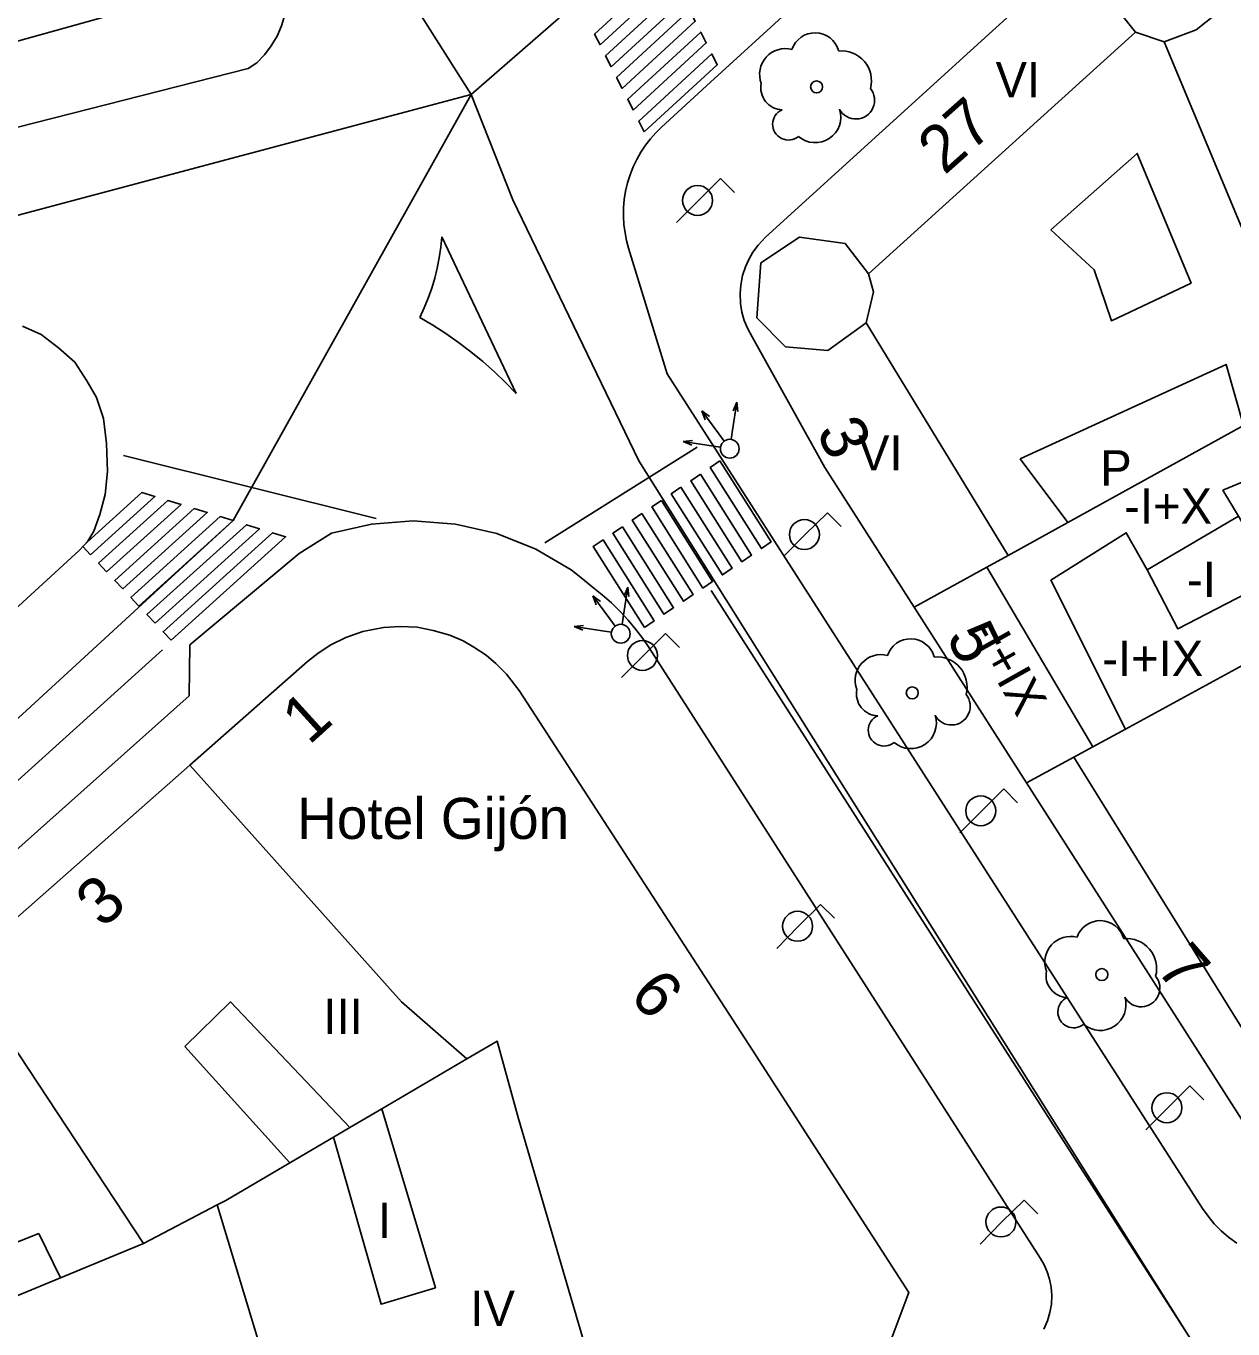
# Model space of a CAD drawing. Extents: x 282771 to 285132, y 4823109 to 4825496.
# Drawn here: x 284493.3 to 284544.7, y 4824415.1 to 4824470.5 of the extents above; entities that cross this region are included whole.
import ezdxf

# ---------------------------------------------------------------- set-up
doc = ezdxf.new("R2010")
doc.units = 0
for name, color, linetype in [('ACERA-BORDILLO', 7, 'Continuous'), ('ARBOL', 7, 'Continuous'), ('CALLE-EJE', 7, 'Continuous'), ('EDIFICIO', 7, 'Continuous'), ('FAROLA', 7, 'Continuous'), ('INTERIOR-EDIFICIO', 7, 'Continuous'), ('MEDIANERA', 7, 'Continuous'), ('NUM-LOCAL', 7, 'Continuous'), ('NUM-PORTAL', 7, 'Continuous'), ('PASO-PEATONES', 7, 'Continuous'), ('SEMAFORO', 7, 'Continuous'), ('SENAL-VIARIA', 7, 'Continuous'), ('TXT-ALTURA-EDIFICIO', 7, 'Continuous'), ('TXT-EDIFICIOS', 7, 'Continuous')]:
    doc.layers.add(name, color=color, linetype=linetype)

msp = doc.modelspace()

# ---------------------------------------------------------------- linework, layer by layer
at = {"layer": 'ACERA-BORDILLO'}
for points in [[(284482.74, 4824507.658), (284503.828, 4824473.997), (284504.025, 4824473.645), (284504.192, 4824473.257), (284504.32, 4824472.837), (284504.405, 4824472.391), (284504.438, 4824471.925), (284504.416, 4824471.449), (284504.335, 4824470.971), (284504.196, 4824470.503), (284504.002, 4824470.056), (284503.756, 4824469.639), (284503.466, 4824469.259), (284503.141, 4824468.924), (284502.776, 4824468.684), (284483.102, 4824463.669)], [(284518.957, 4824461.035), (284518.869, 4824461.36), (284518.802, 4824461.696), (284518.757, 4824462.04), (284518.737, 4824462.392), (284518.742, 4824462.747), (284518.772, 4824463.105), (284518.828, 4824463.46), (284518.91, 4824463.812), (284519.017, 4824464.157), (284519.148, 4824464.493), (284519.302, 4824464.816), (284519.477, 4824465.126), (284519.672, 4824465.419), (284519.885, 4824465.694), (284520.112, 4824465.95), (284520.352, 4824466.186), (284522.434, 4824468.1), (284534.144, 4824478.79)], [(284544.829, 4824418.705), (284544.478, 4824418.959), (284544.155, 4824419.238), (284543.862, 4824419.537), (284543.601, 4824419.853), (284543.372, 4824420.18), (284520.6, 4824455.695), (284518.957, 4824461.035)], [(284493.174, 4824457.72), (284493.974, 4824457.37), (284494.704, 4824456.8), (284495.394, 4824456.19), (284495.904, 4824455.4), (284496.314, 4824454.68), (284496.624, 4824453.79), (284496.744, 4824452.73), (284496.784, 4824451.54), (284496.684, 4824450.56), (284496.464, 4824449.71), (284496.214, 4824449), (284495.954, 4824448.57), (284495.584, 4824448.18), (284472.564, 4824427.081)], [(284536.621, 4824415.058), (284536.771, 4824415.399), (284536.877, 4824415.755), (284536.938, 4824416.119), (284536.954, 4824416.482), (284536.928, 4824416.837), (284536.861, 4824417.176), (284536.761, 4824417.494), (284536.632, 4824417.787), (284536.48, 4824418.053), (284519.825, 4824444.029), (284519.555, 4824444.427), (284519.261, 4824444.821), (284518.94, 4824445.207), (284518.595, 4824445.583), (284518.224, 4824445.947), (284517.827, 4824446.297), (284517.406, 4824446.631), (284516.993, 4824446.968), (284516.51, 4824447.351), (284515.005, 4824448.232), (284513.349, 4824448.894), (284511.591, 4824449.302), (284509.791, 4824449.437), (284508.012, 4824449.3), (284506.313, 4824448.908), (284504.947, 4824448.054)], [(284504.947, 4824448.054), (284500.289, 4824444.157), (284500.265, 4824441.997), (284486.814, 4824430.011)]]:
    msp.add_lwpolyline(points, dxfattribs=at)
at = {"layer": 'ARBOL'}
for centre in [(284526.954, 4824467.9), (284531.02, 4824442.12), (284539.085, 4824430.133)]:
    msp.add_circle(centre, 0.255, dxfattribs=at)
for centre, radius, start, end in [((284526.884, 4824469.16), 1.038, 15.6423, 161.3843), ((284525.624, 4824468.43), 1.097, 75.4318, 200.5561), ((284528.014, 4824468.16), 1.272, 345.0327, 95.7993), ((284525.514, 4824467.86), 0.935, 168.599, 268.1324), ((284528.624, 4824467.33), 0.797, 208.9625, 38.991), ((284525.754, 4824466.31), 0.672, 113.7367, 309.4725), ((284526.894, 4824466.61), 1.086, 228.9545, 17.928), ((284530.95, 4824443.38), 1.038, 15.6423, 161.3843), ((284529.69, 4824442.65), 1.097, 75.4318, 200.5561), ((284532.08, 4824442.38), 1.272, 345.0327, 95.7993), ((284529.58, 4824442.08), 0.935, 168.599, 268.1324), ((284532.69, 4824441.55), 0.797, 208.9625, 38.991), ((284529.82, 4824440.53), 0.672, 113.7367, 309.4725), ((284530.96, 4824440.83), 1.086, 228.9545, 17.928), ((284539.015, 4824431.393), 1.038, 15.6423, 161.3843), ((284537.755, 4824430.663), 1.097, 75.4318, 200.5561), ((284540.145, 4824430.393), 1.272, 345.0327, 95.7993), ((284537.645, 4824430.093), 0.935, 168.599, 268.1324), ((284540.755, 4824429.563), 0.797, 208.9625, 38.991), ((284537.885, 4824428.544), 0.672, 113.7367, 309.4725), ((284539.025, 4824428.844), 1.086, 228.9545, 17.928)]:
    msp.add_arc(centre, radius, start, end, dxfattribs=at)
at = {"layer": 'CALLE-EJE'}
for points in [[(284512.258, 4824467.574), (284481.335, 4824516.347)], [(284512.258, 4824467.574), (284540.878, 4824492.488)], [(284348.395, 4824421.451), (284483.447, 4824459.906), (284512.258, 4824467.574)], [(284512.258, 4824467.574), (284502.139, 4824449.446), (284429.525, 4824382.711)], [(284543.7, 4824413.303), (284519.396, 4824451.995), (284514.032, 4824463.088), (284512.258, 4824467.574)]]:
    msp.add_lwpolyline(points, dxfattribs=at)
at = {"layer": 'EDIFICIO'}
for points in [[(284491.744, 4824490.41), (284499.344, 4824478.22), (284502.844, 4824472.61), (284473.284, 4824464.37)], [(284531.104, 4824445.76), (284527.304, 4824451.71), (284524.204, 4824457.27), (284524.024, 4824457.6), (284523.874, 4824457.96), (284523.774, 4824458.31), (284523.714, 4824458.69), (284523.694, 4824459.11), (284523.724, 4824459.47), (284523.804, 4824459.87), (284523.924, 4824460.24), (284524.064, 4824460.55), (284524.244, 4824460.87), (284524.464, 4824461.16), (284524.784, 4824461.5), (284539.403, 4824474.81)], [(284544.733, 4824473.61), (284551.483, 4824457.02), (284554.893, 4824448.64), (284563.303, 4824427.991), (284561.563, 4824424.311), (284550.333, 4824419.821), (284546.583, 4824421.541), (284535.884, 4824438.291), (284531.104, 4824445.76)], [(284490.544, 4824430.471), (284500.294, 4824439.05), (284505.294, 4824443.45), (284505.744, 4824443.81), (284506.284, 4824444.16), (284506.924, 4824444.47), (284507.644, 4824444.73), (284508.524, 4824444.9), (284509.244, 4824444.95), (284509.964, 4824444.91), (284510.644, 4824444.78), (284511.354, 4824444.57), (284511.914, 4824444.33), (284512.374, 4824444.07), (284512.894, 4824443.72), (284513.304, 4824443.37), (284513.754, 4824442.92), (284514.294, 4824442.22), (284518.784, 4824435.311), (284524.074, 4824427.161), (284530.874, 4824416.611), (284529.614, 4824413.251)]]:
    msp.add_lwpolyline(points, dxfattribs=at)
at = {"layer": 'FAROLA'}
for p, q in [((284522.869, 4824463.998), (284521.929, 4824463.068)), ((284523.459, 4824463.408), (284522.869, 4824463.998)), ((284521.929, 4824463.068), (284520.999, 4824462.128)), ((284527.412, 4824449.785), (284526.472, 4824448.855)), ((284528.002, 4824449.195), (284527.412, 4824449.785)), ((284526.472, 4824448.855), (284525.542, 4824447.915)), ((284520.524, 4824444.64), (284519.584, 4824443.71)), ((284521.114, 4824444.05), (284520.524, 4824444.64)), ((284519.584, 4824443.71), (284518.654, 4824442.77)), ((284534.914, 4824438.031), (284533.974, 4824437.101)), ((284535.504, 4824437.441), (284534.914, 4824438.031)), ((284533.974, 4824437.101), (284533.044, 4824436.161)), ((284527.124, 4824433.121), (284526.184, 4824432.191)), ((284527.714, 4824432.531), (284527.124, 4824433.121)), ((284526.184, 4824432.191), (284525.254, 4824431.251)), ((284542.833, 4824425.401), (284541.893, 4824424.471)), ((284543.423, 4824424.811), (284542.833, 4824425.401)), ((284541.893, 4824424.471), (284540.963, 4824423.531)), ((284535.774, 4824420.541), (284534.834, 4824419.611)), ((284536.364, 4824419.951), (284535.774, 4824420.541)), ((284534.834, 4824419.611), (284533.904, 4824418.671))]:
    msp.add_line(p, q, dxfattribs=at)
for centre in [(284521.889, 4824463.068), (284526.432, 4824448.855), (284519.544, 4824443.71), (284533.934, 4824437.101), (284526.144, 4824432.191), (284541.853, 4824424.471), (284534.794, 4824419.611)]:
    msp.add_circle(centre, 0.637, dxfattribs=at)
at = {"layer": 'INTERIOR-EDIFICIO'}
for points in [[(284536.914, 4824461.82), (284538.753, 4824460.11), (284539.493, 4824457.95), (284542.883, 4824459.55), (284540.593, 4824465.07), (284536.914, 4824461.82)], [(284535.614, 4824452.07), (284544.373, 4824456.09), (284545.106, 4824453.497), (284537.634, 4824449.369), (284535.614, 4824452.07)], [(284546.453, 4824446.99), (284542.323, 4824444.84), (284541.013, 4824447.35), (284544.893, 4824449.63), (284546.453, 4824446.99)], [(284500.084, 4824427.071), (284502.014, 4824428.971), (284507.1, 4824423.63), (284508.464, 4824424.43), (284510.734, 4824416.811), (284508.424, 4824416.111), (284506.395, 4824423.216), (284504.545, 4824422.129), (284500.084, 4824427.071)], [(284493.864, 4824419.121), (284489.81, 4824417.519), (284490.594, 4824415.511), (284494.795, 4824417.239), (284493.864, 4824419.121)]]:
    msp.add_lwpolyline(points, dxfattribs=at)
at = {"layer": 'MEDIANERA'}
for points in [[(284541.743, 4824469.82), (284543.103, 4824470.32), (284543.913, 4824470.98), (284544.273, 4824472.44), (284544.093, 4824473.53), (284543.633, 4824474.29), (284541.353, 4824474.9), (284541.203, 4824474.82), (284539.583, 4824473.48), (284539.313, 4824471.75), (284540.523, 4824470.23)], [(284529.154, 4824459.94), (284540.523, 4824470.23)], [(284540.523, 4824470.23), (284541.743, 4824469.82)], [(284547.899, 4824455.04), (284541.743, 4824469.82)], [(284529.064, 4824457.86), (284527.424, 4824456.69), (284525.634, 4824456.84), (284524.414, 4824458.08), (284524.584, 4824460.41), (284526.224, 4824461.51), (284528.164, 4824461.23), (284529.154, 4824459.94)], [(284529.154, 4824459.94), (284529.374, 4824459.18), (284529.064, 4824457.86)], [(284535.096, 4824447.966), (284529.064, 4824457.86)], [(284544.893, 4824449.63), (284544.233, 4824450.74), (284547.493, 4824452.09), (284549.958, 4824445.953)], [(284535.096, 4824447.966), (284537.634, 4824449.369)], [(284541.013, 4824447.35), (284540.123, 4824448.93), (284536.914, 4824446.91), (284540.085, 4824440.578)], [(284534.195, 4824447.468), (284535.096, 4824447.966)], [(284531.104, 4824445.76), (284534.195, 4824447.468)], [(284538.705, 4824439.827), (284534.195, 4824447.468)], [(284545.076, 4824443.295), (284540.085, 4824440.578)], [(284540.085, 4824440.578), (284538.705, 4824439.827)], [(284538.705, 4824439.827), (284537.892, 4824439.384)], [(284512.074, 4824426.551), (284509.294, 4824428.971), (284500.294, 4824439.05)], [(284537.892, 4824439.384), (284535.884, 4824438.291)], [(284549.653, 4824434.511), (284554.513, 4824425.211), (284551.433, 4824424.421), (284550.803, 4824424.931), (284547.863, 4824423.321), (284537.892, 4824439.384)], [(284490.544, 4824430.471), (284498.324, 4824418.691)], [(284518.394, 4824409.911), (284514.264, 4824424.061), (284513.364, 4824427.301), (284512.074, 4824426.551)], [(284508.464, 4824424.43), (284512.074, 4824426.551)], [(284506.395, 4824423.216), (284507.1, 4824423.63)], [(284501.454, 4824420.341), (284501.824, 4824420.531), (284504.545, 4824422.129)], [(284498.324, 4824418.691), (284501.454, 4824420.341)], [(284501.454, 4824420.341), (284505.744, 4824406.141)], [(284498.324, 4824418.691), (284494.795, 4824417.239)]]:
    msp.add_lwpolyline(points, dxfattribs=at)
at = {"layer": 'PASO-PEATONES'}
for points in [[(284517.74, 4824469.685), (284517.505, 4824470.148), (284520.611, 4824473.009), (284520.846, 4824472.546)], [(284518.211, 4824468.759), (284517.976, 4824469.222), (284521.081, 4824472.083), (284521.317, 4824471.62)], [(284518.681, 4824467.833), (284518.446, 4824468.296), (284521.552, 4824471.157), (284521.787, 4824470.694)], [(284519.152, 4824466.907), (284518.917, 4824467.37), (284522.023, 4824470.231), (284522.258, 4824469.768)], [(284519.623, 4824465.981), (284519.388, 4824466.444), (284522.493, 4824469.305), (284522.729, 4824468.842)], [(284522.84, 4824451.987), (284525.017, 4824448.54), (284524.603, 4824448.26), (284522.426, 4824451.707)], [(284522.011, 4824451.427), (284524.188, 4824447.98), (284523.773, 4824447.7), (284521.597, 4824451.147)], [(284521.182, 4824450.867), (284523.359, 4824447.42), (284522.944, 4824447.14), (284520.768, 4824450.587)], [(284496.068, 4824447.996), (284495.74, 4824448.344), (284495.936, 4824448.551), (284498.251, 4824450.647), (284498.807, 4824450.476)], [(284496.753, 4824447.268), (284496.411, 4824447.632), (284499.362, 4824450.304), (284499.918, 4824450.132)], [(284520.353, 4824450.307), (284522.53, 4824446.861), (284522.115, 4824446.581), (284519.938, 4824450.027)], [(284497.439, 4824446.54), (284497.096, 4824446.904), (284500.473, 4824449.961), (284501.029, 4824449.789)], [(284498.125, 4824445.812), (284497.782, 4824446.176), (284501.584, 4824449.618), (284502.139, 4824449.446)], [(284519.524, 4824449.747), (284521.701, 4824446.301), (284521.286, 4824446.021), (284519.109, 4824449.467)], [(284498.81, 4824445.084), (284498.468, 4824445.448), (284502.695, 4824449.274), (284503.251, 4824449.103)], [(284518.695, 4824449.187), (284520.871, 4824445.741), (284520.457, 4824445.461), (284518.28, 4824448.907)], [(284499.496, 4824444.355), (284499.153, 4824444.719), (284503.806, 4824448.931), (284504.361, 4824448.76)], [(284519.628, 4824444.901), (284517.451, 4824448.347), (284517.866, 4824448.627), (284520.042, 4824445.181)]]:
    msp.add_lwpolyline(points, close=True, dxfattribs=at)
at = {"layer": 'SEMAFORO'}
for p, q in [((284522.787, 4824453.144), (284522.075, 4824454.112)), ((284522.21, 4824453.738), (284522.075, 4824454.112)), ((284522.392, 4824453.872), (284522.075, 4824454.112)), ((284523.377, 4824453.297), (284523.557, 4824454.483)), ((284523.401, 4824454.123), (284523.557, 4824454.483)), ((284523.599, 4824454.093), (284523.557, 4824454.483)), ((284523.022, 4824452.825), (284522.787, 4824453.144)), ((284523.317, 4824452.902), (284523.377, 4824453.297)), ((284521.279, 4824452.807), (284521.67, 4824452.849)), ((284521.279, 4824452.807), (284522.466, 4824452.626)), ((284521.64, 4824452.651), (284521.279, 4824452.807)), ((284522.466, 4824452.626), (284522.861, 4824452.566)), ((284518.739, 4824445.427), (284518.92, 4824446.614)), ((284518.764, 4824446.253), (284518.92, 4824446.614)), ((284518.961, 4824446.223), (284518.92, 4824446.614)), ((284518.15, 4824445.274), (284517.437, 4824446.242)), ((284517.572, 4824445.868), (284517.437, 4824446.242)), ((284517.754, 4824446.002), (284517.437, 4824446.242)), ((284518.384, 4824444.955), (284518.15, 4824445.274)), ((284518.679, 4824445.032), (284518.739, 4824445.427)), ((284516.642, 4824444.937), (284517.033, 4824444.979)), ((284516.642, 4824444.937), (284517.828, 4824444.756)), ((284517.002, 4824444.781), (284516.642, 4824444.937)), ((284517.828, 4824444.756), (284518.224, 4824444.696))]:
    msp.add_line(p, q, dxfattribs=at)
for centre in [(284523.257, 4824452.506), (284518.619, 4824444.636)]:
    msp.add_circle(centre, 0.4, dxfattribs=at)
at = {"layer": 'SENAL-VIARIA'}
for points in [[(284514.032, 4824463.088), (284519.396, 4824451.995)], [(284510.07, 4824458.094), (284510.26, 4824458.496), (284510.431, 4824458.908), (284510.581, 4824459.33), (284510.71, 4824459.758), (284510.818, 4824460.193), (284510.903, 4824460.632), (284510.966, 4824461.074), (284511.007, 4824461.517)], [(284514.176, 4824454.852), (284511.007, 4824461.517)], [(284514.176, 4824454.852), (284513.721, 4824455.323), (284513.246, 4824455.776), (284512.755, 4824456.212), (284512.246, 4824456.629), (284511.722, 4824457.027), (284511.184, 4824457.404), (284510.633, 4824457.76), (284510.07, 4824458.094)], [(284515.389, 4824448.502), (284521.869, 4824452.572)], [(284497.465, 4824452.224), (284508.211, 4824449.537)], [(284522.463, 4824446.476), (284538.051, 4824422.129), (284569.32, 4824373.426), (284594.241, 4824333.719)], [(284448.584, 4824398.529), (284473.064, 4824420.427), (284499.128, 4824443.945)]]:
    msp.add_lwpolyline(points, dxfattribs=at)

# ---------------------------------------------------------------- texts
at = {"layer": 'NUM-LOCAL'}
for s, p in [('3', (284526.915, 4824453.242)), ('5', (284532.449, 4824444.526))]:
    msp.add_text(s, height=2, rotation=295.92, dxfattribs=at).set_placement(p)
at = {"layer": 'NUM-PORTAL'}
for s, rotation, p in [('27', 41.58, (284532.392, 4824464.117)), ('1', 42.24, (284505.359, 4824439.864)), ('3', 42.24, (284496.594, 4824432.061)), ('7', 311.07, (284541.34, 4824430.344)), ('6', 312.28, (284518.934, 4824429.21))]:
    msp.add_text(s, height=2, rotation=rotation, dxfattribs=at).set_placement(p)
at = {"layer": 'TXT-ALTURA-EDIFICIO'}
for s, rotation, p in [('VI', 0, (284534.564, 4824467.46)), ('VI', 0, (284528.714, 4824451.58)), ('P', 0, (284539.018, 4824450.94)), ('-I+X', 0, (284540.035, 4824449.32)), ('-I', 0, (284542.71, 4824446.2)), ('-I+IX', 299.3443, (284533.402, 4824444.772)), ('-I+IX', 0, (284539.104, 4824442.84)), ('III', 0, (284505.972, 4824427.611)), ('I', 0, (284508.293, 4824418.931)), ('IV', 0, (284512.225, 4824415.191))]:
    msp.add_text(s, height=1.5, rotation=rotation, dxfattribs=at).set_placement(p)
at = {"layer": 'TXT-EDIFICIOS'}
msp.add_text('Hotel Gijón', height=1.75, rotation=0, dxfattribs=at).set_placement((284504.854, 4824435.906))

doc.saveas('drawing.dxf')
